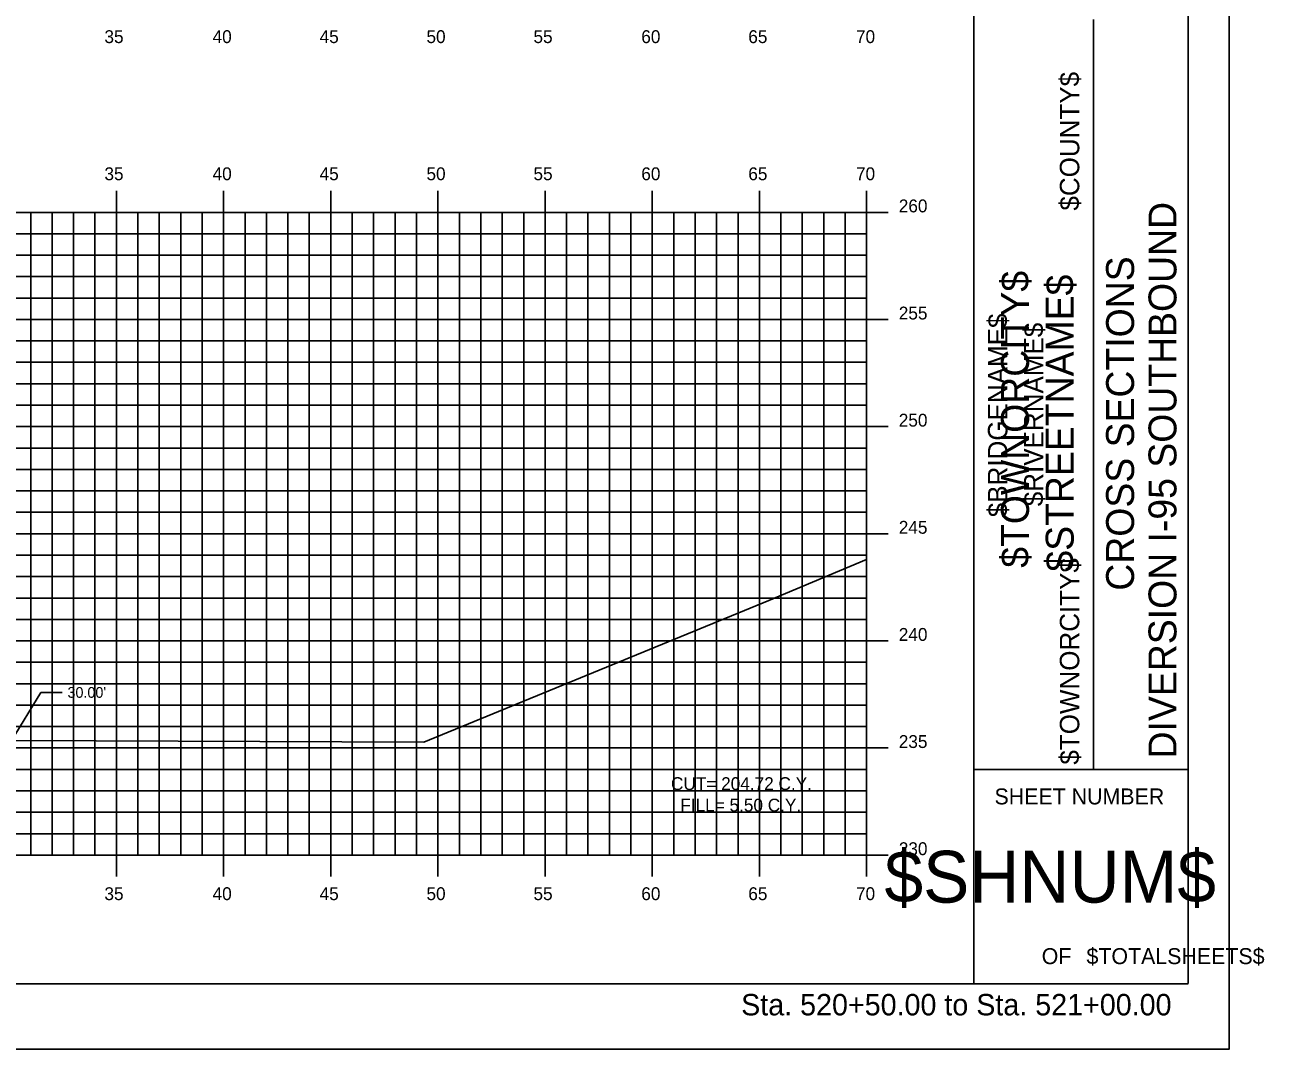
# Model space of a CAD drawing. Extents: x 1170543 to 1177585, y 609599 to 610623.
# Drawn here: x 1174500.8 to 1174558.6, y 609598.8 to 609646.6 of the extents above; entities that cross this region are included whole.
import ezdxf

# ---------------------------------------------------------------- set-up
doc = ezdxf.new("R2010")
doc.units = 0
for name, color, linetype in [('ANNOTATION', 7, 'Continuous'), ('BORDER', 7, 'Continuous'), ('BRIDGE_TITLE', 7, 'Continuous'), ('D_Roadway_Centerline_Text', 7, 'Continuous'), ('H_V ANNOTATION', 7, 'Continuous'), ('HIGHWAY_TITLE', 7, 'Continuous'), ('MAJOR', 7, 'Continuous'), ('MINOR', 7, 'Continuous'), ('PLOT BOUNDARY', 7, 'Continuous'), ('S_Roadway_Centerline', 7, 'Continuous')]:
    doc.layers.add(name, color=color, linetype=linetype)

msp = doc.modelspace()

# ---------------------------------------------------------------- linework, layer by layer
at = {"layer": 'ANNOTATION'}
for p in [(1174500.126, 609613.197), (1174502.511, 609615.465)]:
    msp.add_line(p, (1174501.511, 609615.465), dxfattribs=at)
at = {"layer": 'BORDER'}
for p, q in [((1174545.044, 609601.875), (1174545.044, 609706.875)), ((1174555.044, 609601.875), (1174555.044, 609706.875)), ((1174550.635, 609611.875), (1174550.635, 609646.875)), ((1174545.044, 609611.875), (1174555.044, 609611.875)), ((1174395.044, 609601.872), (1174555.044, 609601.872))]:
    msp.add_line(p, q, dxfattribs=at)
at = {"layer": 'MAJOR'}
for p, q in [((1174505.043, 609638.874), (1174505.043, 609637.872)), ((1174510.043, 609638.874), (1174510.043, 609637.872)), ((1174515.043, 609638.874), (1174515.043, 609637.872)), ((1174520.043, 609638.874), (1174520.043, 609637.872)), ((1174525.043, 609638.874), (1174525.043, 609637.872)), ((1174530.043, 609638.874), (1174530.043, 609637.872)), ((1174535.043, 609638.874), (1174535.043, 609637.872)), ((1174540.043, 609638.874), (1174540.043, 609637.872)), ((1174400.043, 609637.872), (1174540.043, 609637.872)), ((1174400.043, 609637.872), (1174540.043, 609637.872)), ((1174505.043, 609607.872), (1174505.043, 609637.872)), ((1174510.043, 609607.872), (1174510.043, 609637.872)), ((1174515.043, 609607.872), (1174515.043, 609637.872)), ((1174520.043, 609607.872), (1174520.043, 609637.872)), ((1174525.043, 609607.872), (1174525.043, 609637.872)), ((1174530.043, 609607.872), (1174530.043, 609637.872)), ((1174535.043, 609607.872), (1174535.043, 609637.872)), ((1174541.045, 609637.872), (1174539.041, 609637.872)), ((1174540.043, 609607.872), (1174540.043, 609637.872)), ((1174540.043, 609607.872), (1174540.043, 609637.872)), ((1174400.043, 609632.872), (1174540.043, 609632.872)), ((1174541.045, 609632.872), (1174539.041, 609632.872)), ((1174400.043, 609627.872), (1174540.043, 609627.872)), ((1174541.045, 609627.872), (1174539.041, 609627.872)), ((1174400.043, 609622.872), (1174540.043, 609622.872)), ((1174541.045, 609622.872), (1174539.041, 609622.872)), ((1174400.043, 609617.872), (1174540.043, 609617.872)), ((1174541.045, 609617.872), (1174539.041, 609617.872)), ((1174400.043, 609612.872), (1174540.043, 609612.872)), ((1174541.045, 609612.872), (1174539.041, 609612.872)), ((1174400.043, 609607.872), (1174540.043, 609607.872)), ((1174400.043, 609607.872), (1174540.043, 609607.872)), ((1174505.043, 609606.87), (1174505.043, 609607.872)), ((1174510.043, 609606.87), (1174510.043, 609607.872)), ((1174515.043, 609606.87), (1174515.043, 609607.872)), ((1174520.043, 609606.87), (1174520.043, 609607.872)), ((1174525.043, 609606.87), (1174525.043, 609607.872)), ((1174530.043, 609606.87), (1174530.043, 609607.872)), ((1174535.043, 609606.87), (1174535.043, 609607.872)), ((1174541.045, 609607.872), (1174539.041, 609607.872)), ((1174540.043, 609606.87), (1174540.043, 609607.872))]:
    msp.add_line(p, q, dxfattribs=at)
at = {"layer": 'MINOR'}
for p, q in [((1174501.043, 609607.872), (1174501.043, 609637.872)), ((1174502.043, 609607.872), (1174502.043, 609637.872)), ((1174503.043, 609607.872), (1174503.043, 609637.872)), ((1174504.043, 609607.872), (1174504.043, 609637.872)), ((1174506.043, 609607.872), (1174506.043, 609637.872)), ((1174507.043, 609607.872), (1174507.043, 609637.872)), ((1174508.043, 609607.872), (1174508.043, 609637.872)), ((1174509.043, 609607.872), (1174509.043, 609637.872)), ((1174511.043, 609607.872), (1174511.043, 609637.872)), ((1174512.043, 609607.872), (1174512.043, 609637.872)), ((1174513.043, 609607.872), (1174513.043, 609637.872)), ((1174514.043, 609607.872), (1174514.043, 609637.872)), ((1174516.043, 609607.872), (1174516.043, 609637.872)), ((1174517.043, 609607.872), (1174517.043, 609637.872)), ((1174518.043, 609607.872), (1174518.043, 609637.872)), ((1174519.043, 609607.872), (1174519.043, 609637.872)), ((1174521.043, 609607.872), (1174521.043, 609637.872)), ((1174522.043, 609607.872), (1174522.043, 609637.872)), ((1174523.043, 609607.872), (1174523.043, 609637.872)), ((1174524.043, 609607.872), (1174524.043, 609637.872)), ((1174526.043, 609607.872), (1174526.043, 609637.872)), ((1174527.043, 609607.872), (1174527.043, 609637.872)), ((1174528.043, 609607.872), (1174528.043, 609637.872)), ((1174529.043, 609607.872), (1174529.043, 609637.872)), ((1174531.043, 609607.872), (1174531.043, 609637.872)), ((1174532.043, 609607.872), (1174532.043, 609637.872)), ((1174533.043, 609607.872), (1174533.043, 609637.872)), ((1174534.043, 609607.872), (1174534.043, 609637.872)), ((1174536.043, 609607.872), (1174536.043, 609637.872)), ((1174537.043, 609607.872), (1174537.043, 609637.872)), ((1174538.043, 609607.872), (1174538.043, 609637.872)), ((1174539.043, 609607.872), (1174539.043, 609637.872)), ((1174400.043, 609636.872), (1174540.043, 609636.872)), ((1174540.043, 609636.872), (1174539.041, 609636.872)), ((1174400.043, 609635.872), (1174540.043, 609635.872)), ((1174540.043, 609635.872), (1174539.041, 609635.872)), ((1174400.043, 609634.872), (1174540.043, 609634.872)), ((1174540.043, 609634.872), (1174539.041, 609634.872)), ((1174400.043, 609633.872), (1174540.043, 609633.872)), ((1174540.043, 609633.872), (1174539.041, 609633.872)), ((1174400.043, 609631.872), (1174540.043, 609631.872)), ((1174540.043, 609631.872), (1174539.041, 609631.872)), ((1174400.043, 609630.872), (1174540.043, 609630.872)), ((1174540.043, 609630.872), (1174539.041, 609630.872)), ((1174400.043, 609629.872), (1174540.043, 609629.872)), ((1174540.043, 609629.872), (1174539.041, 609629.872)), ((1174400.043, 609628.872), (1174540.043, 609628.872)), ((1174540.043, 609628.872), (1174539.041, 609628.872)), ((1174400.043, 609626.872), (1174540.043, 609626.872)), ((1174540.043, 609626.872), (1174539.041, 609626.872)), ((1174400.043, 609625.872), (1174540.043, 609625.872)), ((1174540.043, 609625.872), (1174539.041, 609625.872)), ((1174400.043, 609624.872), (1174540.043, 609624.872)), ((1174540.043, 609624.872), (1174539.041, 609624.872)), ((1174400.043, 609623.872), (1174540.043, 609623.872)), ((1174540.043, 609623.872), (1174539.041, 609623.872)), ((1174400.043, 609621.872), (1174540.043, 609621.872)), ((1174540.043, 609621.872), (1174539.041, 609621.872)), ((1174400.043, 609620.872), (1174540.043, 609620.872)), ((1174540.043, 609620.872), (1174539.041, 609620.872)), ((1174400.043, 609619.872), (1174540.043, 609619.872)), ((1174540.043, 609619.872), (1174539.041, 609619.872)), ((1174400.043, 609618.872), (1174540.043, 609618.872)), ((1174540.043, 609618.872), (1174539.041, 609618.872)), ((1174400.043, 609616.872), (1174540.043, 609616.872)), ((1174540.043, 609616.872), (1174539.041, 609616.872)), ((1174400.043, 609615.872), (1174540.043, 609615.872)), ((1174540.043, 609615.872), (1174539.041, 609615.872)), ((1174400.043, 609614.872), (1174540.043, 609614.872)), ((1174540.043, 609614.872), (1174539.041, 609614.872)), ((1174400.043, 609613.872), (1174540.043, 609613.872)), ((1174540.043, 609613.872), (1174539.041, 609613.872)), ((1174400.043, 609611.872), (1174540.043, 609611.872)), ((1174540.043, 609611.872), (1174539.041, 609611.872)), ((1174400.043, 609610.872), (1174540.043, 609610.872)), ((1174540.043, 609610.872), (1174539.041, 609610.872)), ((1174400.043, 609609.872), (1174540.043, 609609.872)), ((1174540.043, 609609.872), (1174539.041, 609609.872)), ((1174400.043, 609608.872), (1174540.043, 609608.872)), ((1174540.043, 609608.872), (1174539.041, 609608.872))]:
    msp.add_line(p, q, dxfattribs=at)
at = {"layer": 'PLOT BOUNDARY'}
msp.add_lwpolyline([(1174386.95, 609598.813), (1174556.95, 609598.813), (1174556.95, 609708.813), (1174386.95, 609708.813)], close=True, dxfattribs=at)
at = {"layer": 'S_Roadway_Centerline'}
msp.add_lwpolyline([(1174500.274, 609613.221), (1174519.389, 609613.138), (1174535.486, 609619.761), (1174540.043, 609621.669)], dxfattribs=at)

# ---------------------------------------------------------------- texts
at = {"layer": 'ANNOTATION'}
msp.add_text("30.00'", height=0.5, dxfattribs=at).set_placement((1174502.761, 609615.215))
at = {"layer": 'BORDER'}
for s, height, rotation, p in [('DIVERSION I-95 SOUTHBOUND', 1.30428, 90, (1174554.498, 609612.385)), ('CROSS SECTIONS', 1.30428, 90, (1174552.519, 609620.214)), ('SHEET NUMBER', 0.74527, 360, (1174546.009, 609610.239)), ('$SHNUM$', 2.4194, 360, (1174540.877, 609605.655)), ('OF', 0.7453, 360, (1174548.211, 609602.785)), ('$TOTALSHEETS$', 0.74527, 360, (1174550.3, 609602.785))]:
    msp.add_text(s, height=height, rotation=rotation, dxfattribs=at).set_placement(p)
at = {"layer": 'BRIDGE_TITLE'}
for s, height, p in [('$COUNTY$', 0.9072, (1174549.964, 609637.954)), ('$BRIDGENAME$', 0.90716, (1174546.61, 609623.643)), ('$RIVERNAME$', 0.90716, (1174548.287, 609624.158)), ('$TOWNORCITY$', 0.90716, (1174549.964, 609612.096))]:
    msp.add_text(s, height=height, rotation=90, dxfattribs=at).set_placement(p)
at = {"layer": 'D_Roadway_Centerline_Text'}
for s, p in [('CUT= 204.72 C.Y.', (1174530.915, 609610.908)), ('FILL= 5.50 C.Y.', (1174531.349, 609609.906))]:
    msp.add_text(s, height=0.6, dxfattribs=at).set_placement(p)
at = {"layer": 'H_V ANNOTATION'}
for s, height, p in [('35', 0.6, (1174504.484, 609645.772)), ('40', 0.6, (1174509.53, 609645.772)), ('45', 0.6, (1174514.522, 609645.772)), ('50', 0.6, (1174519.508, 609645.772)), ('55', 0.6, (1174524.5, 609645.772)), ('60', 0.6, (1174529.53, 609645.772)), ('65', 0.6, (1174534.522, 609645.772)), ('70', 0.6, (1174539.546, 609645.772)), ('35', 0.6, (1174504.484, 609639.372)), ('40', 0.6, (1174509.53, 609639.372)), ('45', 0.6, (1174514.522, 609639.372)), ('50', 0.6, (1174519.508, 609639.372)), ('55', 0.6, (1174524.5, 609639.372)), ('60', 0.6, (1174529.53, 609639.372)), ('65', 0.6, (1174534.522, 609639.372)), ('70', 0.6, (1174539.546, 609639.372)), ('260', 0.6, (1174541.543, 609637.872)), ('255', 0.6, (1174541.543, 609632.872)), ('250', 0.6, (1174541.543, 609627.872)), ('245', 0.6, (1174541.543, 609622.872)), ('240', 0.6, (1174541.543, 609617.872)), ('235', 0.6, (1174541.543, 609612.872)), ('230', 0.6, (1174541.543, 609607.872)), ('35', 0.6, (1174504.484, 609605.772)), ('40', 0.6, (1174509.53, 609605.772)), ('45', 0.6, (1174514.522, 609605.772)), ('50', 0.6, (1174519.508, 609605.772)), ('55', 0.6, (1174524.5, 609605.772)), ('60', 0.6, (1174529.53, 609605.772)), ('65', 0.6, (1174534.522, 609605.772)), ('70', 0.6, (1174539.546, 609605.772)), ('Sta. 520+50.00 to Sta. 521+00.00', 1.0002, (1174534.189, 609600.392))]:
    msp.add_text(s, height=height, dxfattribs=at).set_placement(p)
at = {"layer": 'HIGHWAY_TITLE'}
for s, p in [('$TOWNORCITY$', (1174547.616, 609621.284)), ('$STREETNAME$', (1174549.703, 609621.104))]:
    msp.add_text(s, height=1.30428, rotation=90, dxfattribs=at).set_placement(p)

doc.saveas('drawing.dxf')
